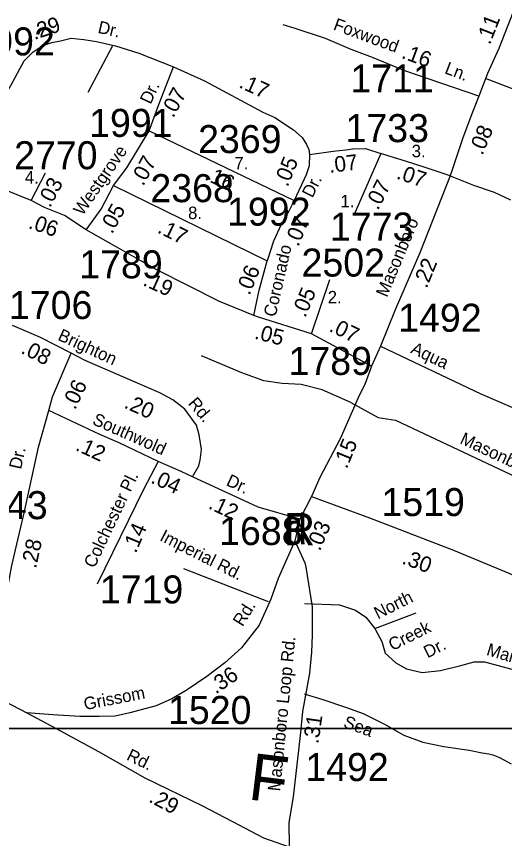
# Model space of a CAD drawing. Extents: x 1945482 to 2853149, y 66427 to 1015778.
# Drawn here: x 2338301 to 2340871, y 141306 to 145638 of the extents above; entities that cross this region are included whole.
import ezdxf

# ---------------------------------------------------------------- set-up
doc = ezdxf.new("R2010")
doc.units = 0
for name, color, linetype in [('Old_Level_10', 7, 'Continuous'), ('Old_Level_11', 7, 'Continuous'), ('Old_Level_17', 7, 'Continuous'), ('Old_Level_22', 7, 'Continuous'), ('Old_Level_32', 7, 'Continuous'), ('Old_Level_35', 7, 'Continuous'), ('Old_Level_63', 7, 'Continuous'), ('Old_Level_8', 7, 'Continuous'), ('Old_Level_9', 7, 'Continuous')]:
    doc.layers.add(name, color=color, linetype=linetype)

msp = doc.modelspace()

# ---------------------------------------------------------------- linework, layer by layer
at = {"layer": 'Old_Level_32'}
for p, q in [((2339854.6, 143107.4), (2339793.6, 142988.1)), ((2338145.5, 142077.8), (2338355.6, 141968))]:
    msp.add_line(p, q, dxfattribs=at)
for points in [[(2340959.7, 145775.5), (2340888.2, 145590.5), (2340840.4, 145468.4), (2340780.6, 145336.7), (2340735, 145217.9)], [(2338009.1, 144816.3), (2338271.1, 145274.3), (2338342.4, 145403.9), (2338388.7, 145451.2), (2338440.1, 145484.1), (2338488.4, 145500.6), (2338532.7, 145509.8), (2338590, 145523.1), (2338656.7, 145516.8), (2338723.4, 145505.7), (2338821.9, 145481.8), (2338945.8, 145443.7), (2339128.5, 145372.2)], [(2340735, 145217.9), (2340346.2, 145351.6), (2340176.4, 145421), (2340063.9, 145464.1), (2339927.5, 145521.6)], [(2339000, 145034.2), (2339051.2, 145173.8), (2339128.5, 145372.2)], [(2339128.5, 145372.2), (2339290.5, 145299.1), (2339598.7, 145133.8), (2339661.3, 145105.7), (2339759.2, 145040.4), (2339804.6, 144999.3), (2339828.7, 144962.4), (2339840.1, 144936.8), (2339844.5, 144909.4)], [(2340735, 145217.9), (2340698.8, 145123.8), (2340649.2, 144992), (2340584.6, 144797.8)], [(2338812, 144746.5), (2338883.2, 144840.5), (2339000, 145034.2)], [(2339000, 145034.2), (2339763.3, 144668.3)], [(2339844.5, 144909.4), (2339968.2, 144927.4), (2340034.6, 144935.4), (2340072.4, 144940.5), (2340139.3, 144942.3), (2340219, 144915.6)], [(2339844.5, 144909.4), (2339842.1, 144850.4), (2339827.3, 144803.8), (2339763.3, 144668.3)], [(2340219, 144915.6), (2340079.1, 144593.3)], [(2340584.6, 144797.8), (2340453.1, 144842.2), (2340348.8, 144875.7), (2340268.9, 144900.2), (2340219, 144915.6)], [(2338378.8, 144668.4), (2338009.1, 144816.3)], [(2338378.8, 144668.4), (2338454.6, 144813.4)], [(2340584.6, 144797.8), (2340424.8, 144391.4), (2340295.5, 144092), (2340218.2, 143900.8), (2340171, 143795.6)], [(2338668, 144513.7), (2338746.6, 144621.2), (2338812, 144746.5)], [(2338812, 144746.5), (2339620.6, 144350.5)], [(2338668, 144513.7), (2338554.4, 144588.2), (2338449.6, 144631.4), (2338378.8, 144668.4)], [(2339763.3, 144668.3), (2339735.8, 144611.8), (2339694.7, 144541.4), (2339654.8, 144453.1), (2339620.6, 144350.5)], [(2339551, 144062.2), (2339369.5, 144135.7), (2339041.1, 144301.6), (2338785.4, 144446.4), (2338668, 144513.7)], [(2339551, 144062.2), (2339579.4, 144194.6), (2339620.6, 144350.5)], [(2339854.4, 143965.6), (2339951.1, 144252)], [(2339854.4, 143965.6), (2339575.7, 144052.2), (2339551, 144062.2)], [(2338589.3, 143862.5), (2338427.3, 143946.4), (2338281, 144009.1)], [(2340171, 143795.6), (2339854.4, 143965.6)], [(2338471.6, 143561.4), (2338491.5, 143632.7), (2338589.3, 143862.5)], [(2339228.1, 143211.9), (2339260.6, 143269.6), (2339268.4, 143298.9), (2339276.2, 143355.5), (2339262.5, 143433.6), (2339248.9, 143484.4), (2339188.4, 143568.3), (2339124, 143617.2), (2339055.7, 143654.3), (2338926.9, 143710.9), (2338663.4, 143824.1), (2338589.3, 143862.5)], [(2340171, 143795.6), (2340136.7, 143703.2), (2340100.2, 143628), (2340005.7, 143411.1), (2339898.8, 143208.3), (2339854.6, 143107.4)], [(2338145.5, 142077.8), (2338171.2, 142182.9), (2338277.4, 142745.1), (2338343.4, 143029), (2338417.5, 143367.6), (2338471.6, 143561.4)], [(2339046.7, 143292.7), (2338842.9, 143391), (2338739.5, 143434), (2338471.6, 143561.4)], [(2339046.7, 143292.7), (2338970.2, 143145.4), (2338725.8, 142646.8)], [(2339228.1, 143211.9), (2339169.2, 143239.1), (2339046.7, 143292.7)], [(2339793.6, 142988.1), (2339573.4, 143052.6), (2339228.1, 143211.9)], [(2339854.6, 143107.4), (2340159.6, 142995.2), (2340602.3, 142825.2), (2340894.3, 142703.7), (2341024.8, 142645.3), (2341178.7, 142577.1)], [(2339793.6, 142988.1), (2339767.6, 142874.9)], [(2339767.6, 142874.9), (2339719.4, 142767.7), (2339678.7, 142676.8), (2339640.4, 142566.6), (2339578.4, 142429.9), (2339486.3, 142310.6), (2339398.5, 142231.1), (2339304.4, 142159.7), (2339195.5, 142085.5), (2339119.1, 142042.4), (2339036.5, 142005), (2338897.9, 141967.4), (2338820.7, 141950.6), (2338736.8, 141949.2), (2338634.7, 141949.1), (2338492.2, 141957.6), (2338355.6, 141968)], [(2339767.6, 142874.9), (2339819.9, 142758.2), (2339825.1, 142735.4), (2339858.6, 142526.1), (2339858.1, 142377.5), (2339854.6, 142287.7), (2339843.8, 142176.4), (2339807.9, 141975.3), (2339797.1, 141863.9), (2339786.4, 141770.6), (2339757.6, 141526.3), (2339736.1, 141389.9), (2339737.8, 141261.7)], [(2338355.6, 141968), (2338511.1, 141886.1), (2338733.9, 141765), (2338976.5, 141625.8), (2339281.5, 141478.4), (2339471.6, 141378), (2339602.3, 141309), (2339737.8, 141261.7)]]:
    msp.add_lwpolyline(points, dxfattribs=at)
at = {"layer": 'Old_Level_35'}
for points in [[(2339927.5, 145521.6), (2339762.5, 145575.2), (2339705.8, 145594.1)], [(2338679.1, 145238.7), (2338808.6, 145484.3)], [(2340768.4, 145312.3), (2341097.3, 145186.1)], [(2340584.6, 144797.8), (2340707.8, 144748.5), (2340816, 144712.2), (2340902.4, 144670.7)], [(2340218.2, 143900.8), (2340746.4, 143649), (2340925.1, 143572), (2341017.2, 143532.6), (2341093.8, 143496.9), (2341280.4, 143410.1), (2341352.4, 143372.6), (2341422.8, 143342.9), (2341488.8, 143319.2), (2341548.9, 143291.7), (2341689.5, 143232.3), (2341890, 143141.5), (2341970.5, 143106.2), (2342104.9, 143043)], [(2340061.6, 143604.2), (2339911, 143670.2), (2339800, 143697.9), (2339699.6, 143703.8), (2339603.2, 143718.1), (2339487.4, 143759.4), (2339275.7, 143849.2)], [(2340061.6, 143604.2), (2340205.2, 143525), (2340297.6, 143511.1), (2341079.1, 143140.9), (2341157.7, 143094.7), (2341203.9, 143043.8), (2341277.9, 142937.4), (2341342.6, 142849.4)], [(2339180.7, 142729.5), (2339626.1, 142554.4)], [(2339817.7, 142544), (2340002.6, 142537.6), (2340085.9, 142509.8), (2340141.3, 142472.8), (2340187.6, 142412.6), (2340224.6, 142343.2), (2340243.1, 142283.1), (2340298.6, 142232.2), (2340354, 142199.8), (2340437.3, 142181.3), (2340534.4, 142190.5), (2340640.7, 142218.3), (2340710.1, 142236.8), (2340765.6, 142236.8), (2340955.2, 142185.9)], [(2340187.6, 142412.6), (2340404.9, 142495.9)], [(2339816.5, 142067.7), (2339913.5, 142037.7), (2340033.2, 141998.5), (2340126.5, 141964.1), (2340239, 141908.5), (2340341, 141850.5), (2340440.6, 141814.4), (2340550.8, 141791.5), (2340683.9, 141771.2), (2340752.3, 141757.8), (2340788.7, 141751.4), (2340808.9, 141746.2), (2340844.5, 141733.2), (2340866.3, 141721.3), (2340906.6, 141699.6)]]:
    msp.add_lwpolyline(points, dxfattribs=at)
at = {"layer": 'Old_Level_63'}
for points in [[(2343900.4, 141886.2), (2325416.4, 141886.2), (2325416.4, 148689.8), (2346064.1, 148689.8)], [(2341393.8, 134004.6), (2335243.2, 134004.6), (2335243.2, 141886.2), (2343730.6, 141886.2)]]:
    msp.add_lwpolyline(points, dxfattribs=at)

# ---------------------------------------------------------------- texts
at = {"layer": 'Old_Level_10'}
for s, height, rotation, p in [('Aqua', 65.62, 334.5075, (2340371.9, 143866.1)), ('Masonboro', 65.62, 334.9906, (2340631.1, 143389.6)), ('Imperial Rd.', 65.617, 333.1187, (2339051.2, 142878.6)), ('North', 65.62, 26.5725, (2340203.9, 142459.6)), ('Creek', 65.62, 26.5725, (2340280.1, 142293.1)), ('Dr.', 65.62, 26.5725, (2340465.2, 142254.7)), ('Marina', 65.62, 343.333, (2340771.4, 142273.9)), ('Sea', 65.62, 340.0312, (2340018, 141893.7))]:
    msp.add_text(s, height=height, rotation=rotation, dxfattribs=at).set_placement(p)
at = {"layer": 'Old_Level_11'}
for s, height, rotation, p in [('Dr.', 65.62, 346.9169, (2338725.9, 145551.8)), ('Foxwood ', 65.62, 339.6645, (2339965.1, 145569.4)), ('Ln.', 65.62, 339.1154, (2340551.2, 145339.2)), ('Dr.', 65.62, 64.6651, (2339007.3, 145170.8)), ('Westgrove', 65.62, 55.388, (2338649.4, 144584.2)), ('Dr.', 65.62, 63.6781, (2339859.5, 144677.8)), ('Masonboro', 65.62, 67.4327, (2340251.9, 144154)), ('Coronado ', 65.62, 77.2385, (2339665.4, 144050.7)), ('Brighton', 65.62, 335.2794, (2338514.2, 143934.9)), ('Rd.', 65.62, 310.2379, (2339201.1, 143596.9)), ('Southwold', 65.62, 335.9299, (2338696.4, 143490.8)), ('Dr.', 65.62, 77.5397, (2338325.4, 143248)), ('Colchester Pl.', 65.617, 64.6569, (2338711.8, 142726.4)), ('Dr.', 65.62, 334.9501, (2339400.9, 143169.1)), ('Rd.', 65.62, 58.1915, (2339491.7, 142418.6)), ('Masonboro Loop Rd.', 65.617, 84.2499, (2339688.7, 141552.9)), ('Grissom', 65.62, 10.9866, (2338662.2, 141982.1)), ('Rd.', 65.62, 333.8607, (2338875.9, 141722.9))]:
    msp.add_text(s, height=height, rotation=rotation, dxfattribs=at).set_placement(p)
for s, p in [('3.', (2340382.3, 144895.7)), ('7.', (2339448.8, 144832.1)), ('4.', (2338345.2, 144757.1)), ('1.', (2340007.5, 144631.9)), ('8.', (2339205, 144569.9)), ('2.', (2339940.1, 144125.7))]:
    msp.add_text(s, height=65.62, dxfattribs=at).set_placement(p)
at = {"layer": 'Old_Level_17'}
for s, rotation, p in [('.29', 18.809, (2338395.7, 145512.9)), ('.11', 68.5984, (2340793.9, 145484.7)), ('.16', 339.6979, (2340323.9, 145419.5)), ('.17', 335.6267, (2339467.8, 145265.1)), ('.07', 61.3694, (2339126.7, 145099.1)), ('.08', 67.2378, (2340754.1, 144902.2)), ('.07', 61.3694, (2338968.2, 144740)), ('.05', 67.8523, (2339728.8, 144735.6)), ('.07', 6.8274, (2339950.2, 144812.9)), ('.16', 334.3923, (2339287, 144780.5)), ('.07', 341.3461, (2340297.1, 144784.1)), ('.03', 62.3978, (2338478.3, 144625.9)), ('.07', 62.7187, (2340204.2, 144612.5)), ('.05', 61.3694, (2338804.6, 144487.4)), ('.06', 341.5554, (2338359.7, 144522.8)), ('.07', 67.8522, (2339785.5, 144420.6)), ('.17', 333.9099, (2339038.6, 144500.5)), ('.22', 67.7784, (2340460.9, 144201)), ('.06', 67.8522, (2339528.2, 144164.6)), ('.19', 335.6623, (2338962.4, 144222.5)), ('.05', 67.4777, (2339822, 144046.7)), ('.07', 334.2945, (2339942.3, 143981.3)), ('.05', 345.692, (2339549.8, 143940.2)), ('.08', 332.951, (2338320, 143866)), ('.06', 64.669, (2338610.4, 143560.7)), ('.20', 335.6785, (2338863.1, 143577.3)), ('.12', 335.0476, (2338607.3, 143353.8)), ('.15', 67.7388, (2340040.5, 143250)), ('.04', 335.2992, (2339003.8, 143182)), ('.12', 334.8028, (2339306.6, 143046.6)), ('.14', 66.826, (2338929.9, 142805.5)), ('.03', 66.7189, (2339898.1, 142816.8)), ('.28', 77.6761, (2338404, 142725.6)), ('.30', 339.5812, (2340325.9, 142755.9)), ('.36', 34.2547, (2339350.6, 142064.6)), ('.31', 81.6929, (2339890.6, 141802.1)), ('.29', 332.3407, (2338993.2, 141501.4))]:
    msp.add_text(s, height=82.02, rotation=rotation, dxfattribs=at).set_placement(p)
at = {"layer": 'Old_Level_22'}
msp.add_text('F', height=246.1, rotation=353.0157, dxfattribs=at).set_placement((2339516, 141512.7))
at = {"layer": 'Old_Level_8'}
for s, p in [('1992', (2338064.2, 145432.1)), ('1711', (2340059.2, 145236.8)), ('1991', (2338683.9, 145002.8)), ('1733', (2340033.7, 144975.2)), ('2369', (2339257.6, 144917.4)), ('2770', (2338288.9, 144832.3)), ('2368', (2339006.5, 144658.9)), ('1992', (2339410.2, 144535.1)), ('1773', (2339951.8, 144456.5)), ('1789', (2338632.1, 144257.6)), ('2502', (2339802.2, 144266.8)), ('1706', (2338261.9, 144043.1)), ('1492', (2340311, 143976.1)), ('1789', (2339733.7, 143748.6)), ('1643', (2338026.2, 142988.7)), ('1519', (2340222.8, 143004.9)), ('1688', (2339368.3, 142852.4)), ('1719', (2338740.5, 142544.6)), ('1520', (2339099.3, 141909.2)), ('1492', (2339822.1, 141608.7))]:
    msp.add_text(s, height=147.64, dxfattribs=at).set_placement(p)
at = {"layer": 'Old_Level_9'}
for s, height, p in [('d', 160.8, (2339712.5, 142855.3)), ('R', 170.6, (2339709, 142850.4))]:
    msp.add_text(s, height=height, dxfattribs=at).set_placement(p)

doc.saveas('drawing.dxf')
